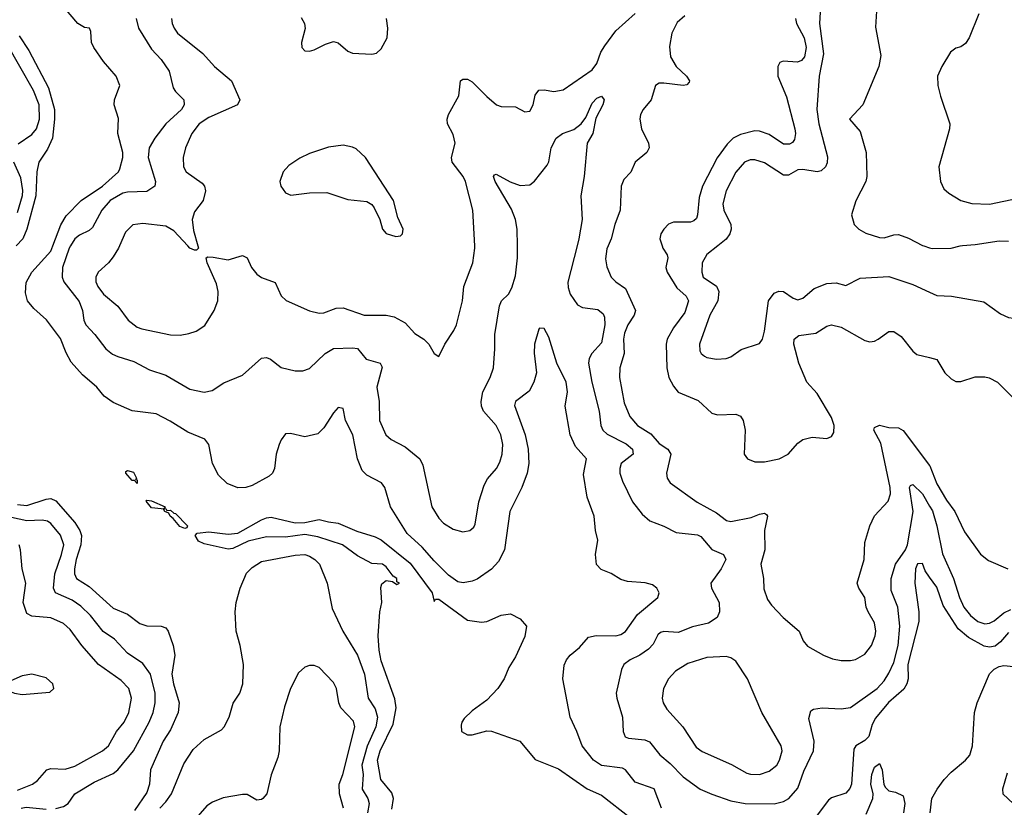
# Model space of a CAD drawing. Header units: inches. Extents: x 1603819 to 1745079, y 385938 to 533966.
# Tile 276 of 561: x 1706200 to 1710312, y 427653 to 430946. Entities that reach past the tile are written whole.
import ezdxf

# ---------------------------------------------------------------- set-up
doc = ezdxf.new("R2010")
doc.units = ezdxf.units.IN
doc.header["$MEASUREMENT"] = 0
for name, color, linetype in [('B7402', 7, 'Continuous'), ('B7403', 7, 'Continuous'), ('B7412', 7, 'Continuous'), ('B7413', 7, 'Continuous')]:
    doc.layers.add(name, color=color, linetype=linetype)

msp = doc.modelspace()

# ---------------------------------------------------------------- linework, layer by layer
at = {"layer": 'B7402', "color": 5}
for points, elevation in [([(1708879.7, 427650), (1708850, 427731.1), (1708770, 427759.3), (1708730.2, 427810), (1708716.8, 427816.8), (1708630, 427828.8), (1708596.5, 427850), (1708548.9, 427910), (1708527.2, 427970), (1708498, 428030), (1708467.8, 428190), (1708473, 428247), (1708482.8, 428270), (1708498.9, 428290), (1708538.3, 428321.7), (1708575.1, 428364.9), (1708607.7, 428372.3), (1708690, 428370.5), (1708710, 428375.2), (1708730, 428388.1), (1708780.3, 428459.7), (1708864.2, 428530), (1708870.3, 428550), (1708860.5, 428570), (1708843, 428583), (1708812.3, 428592.3), (1708737.8, 428597.8), (1708710, 428605.3), (1708670, 428630.4), (1708627.8, 428647.8), (1708608.2, 428668.2), (1708604, 428710), (1708614.6, 428770), (1708604.2, 428810), (1708599, 428870), (1708569.7, 428949.7), (1708555, 429045), (1708567, 429110), (1708521.4, 429161.4), (1708498.2, 429210), (1708477.7, 429330), (1708487.2, 429390), (1708482.6, 429430), (1708442.5, 429510), (1708410, 429619.1), (1708390, 429655.3), (1708370, 429656.3), (1708367.2, 429652.8), (1708349.7, 429590), (1708347.7, 429552.3), (1708358.5, 429470), (1708347.3, 429430), (1708327.6, 429392.4), (1708270.9, 429350), (1708266.8, 429333.2), (1708310.3, 429210.3), (1708323.5, 429150), (1708326.3, 429090), (1708318.5, 429050), (1708296.5, 428990), (1708247.1, 428890), (1708223.8, 428730), (1708199.2, 428680.8), (1708170, 428648.4), (1708110, 428607.6), (1708090, 428598.9), (1708052.3, 428592.3), (1708030, 428596.5), (1707990, 428624.1), (1707930, 428683.2), (1707880.8, 428740.8), (1707818.3, 428798.3), (1707747.9, 428910), (1707724.1, 428990), (1707711.3, 429010), (1707650, 429042), (1707630, 429061.5), (1707610.7, 429110), (1707590.5, 429210.5), (1707559.7, 429270), (1707550, 429320.7), (1707530, 429324.9), (1707510, 429302), (1707470, 429239.5), (1707445.3, 429214.7), (1707390, 429202.6), (1707330, 429216.5), (1707310, 429215.3), (1707291.1, 429190), (1707283.5, 429170), (1707270.8, 429130), (1707263.5, 429070), (1707255.8, 429050), (1707242, 429038), (1707170, 428998.5), (1707144, 428990), (1707110, 428988.4), (1707066.8, 429006.8), (1707030, 429041.7), (1707004.8, 429090), (1706990.1, 429170.1), (1706973, 429193), (1706901.7, 429221.7), (1706828.2, 429268.2), (1706770, 429297.6), (1706670, 429310.2), (1706590, 429346), (1706552.4, 429372.4), (1706521.7, 429410), (1706461.4, 429461.4), (1706414.7, 429514.7), (1706393.1, 429553.1), (1706370, 429612.6), (1706310.9, 429690.9), (1706258, 429738), (1706231.8, 429770), (1706224.2, 429804.2), (1706226.7, 429846.7), (1706250.1, 429890), (1706330, 429978.4), (1706338, 430000)], 240), ([(1706412, 430000), (1706406, 429990), (1706378.4, 429910), (1706377.4, 429870), (1706384.6, 429850), (1706447.9, 429767.9), (1706461.9, 429730), (1706467.8, 429690), (1706475.3, 429670), (1706513.7, 429630), (1706558.9, 429570), (1706587.9, 429547.9), (1706610, 429537.5), (1706676.8, 429516.8), (1706741.5, 429481.5), (1706810, 429459.4), (1706910, 429401.9), (1706970, 429388.1), (1707003.9, 429396.1), (1707052.3, 429427.7), (1707130, 429460.2), (1707210, 429530.4), (1707230, 429533.7), (1707247.3, 429527.3), (1707291.8, 429491.8), (1707350, 429478.5), (1707381.5, 429478.5), (1707410, 429487.6), (1707474.8, 429550), (1707510, 429571), (1707590, 429574.6), (1707610, 429571.1), (1707646.3, 429526.3), (1707705.5, 429510), (1707713.9, 429493.9), (1707691.5, 429410), (1707701.3, 429350), (1707702.2, 429270), (1707729.1, 429210), (1707751, 429191), (1707810, 429160.8), (1707870.3, 429110), (1707883.6, 429083.6), (1707921.3, 428910), (1707950, 428861.7), (1707970, 428841.5), (1708010, 428815.6), (1708050, 428804.4), (1708079.3, 428810), (1708095.9, 428824.1), (1708102.5, 428837.5), (1708116.8, 428930), (1708139.4, 429000.6), (1708154, 429026), (1708190.7, 429070), (1708204.3, 429095.7), (1708214.7, 429130), (1708217.9, 429170), (1708209.1, 429210), (1708189.8, 429250), (1708137.1, 429310), (1708128.4, 429330), (1708127.1, 429350), (1708133.9, 429390), (1708164.8, 429450), (1708178.9, 429490), (1708184.7, 429570), (1708183.4, 429630), (1708203.1, 429750), (1708212.1, 429770), (1708241.2, 429798.8), (1708255.6, 429824.4), (1708270, 429875.5), (1708279.1, 429950), (1708278.2, 430000)], 260), ([(1706616.4, 430000), (1706611.9, 429990), (1706590, 429955), (1706570, 429928.7), (1706527.6, 429890), (1706518, 429870), (1706518.1, 429850), (1706526.4, 429830), (1706550, 429798.2), (1706610, 429747.6), (1706652.1, 429690), (1706690, 429661), (1706710, 429653.2), (1706830, 429628.5), (1706870, 429627.6), (1706906.4, 429633.6), (1706936.2, 429643.8), (1706972.4, 429667.6), (1707012.3, 429730), (1707027.7, 429770), (1707028.5, 429810), (1707021.6, 429841.6), (1706982.6, 429930), (1706979, 429950), (1706985.8, 429954.2), (1707007.2, 429952.8), (1707070, 429942.5), (1707130, 429959.5), (1707150, 429950.7), (1707167.8, 429910), (1707190, 429881.5), (1707210, 429868.3), (1707267.2, 429847.2), (1707291.8, 429791.8), (1707312.6, 429772.6), (1707410, 429728.2), (1707450, 429718.6), (1707470, 429720.2), (1707520.7, 429739.3), (1707550, 429741.4), (1707638.8, 429710), (1707730, 429710.2), (1707763.8, 429703.8), (1707810, 429678.5), (1707850, 429633.4), (1707888.2, 429610), (1707908.4, 429590), (1707930, 429551), (1707950, 429538), (1707974.7, 429590), (1708013.5, 429646.5), (1708023.7, 429670), (1708048.4, 429770), (1708055, 429830), (1708092.8, 429930), (1708101, 429990), (1708100.4, 430000)], 280), ([(1706943.9, 430000), (1706946.8, 429990), (1706937.6, 429982.4), (1706930, 429982.4), (1706910, 429991.3), (1706901.8, 430000)], 280), ([(1708527.5, 430000), (1708488.5, 429848.5), (1708490, 429826), (1708498.9, 429798.9), (1708530, 429753.7), (1708550, 429743.2), (1708614.3, 429734.3), (1708635.9, 429715.9), (1708641.6, 429701.6), (1708644.1, 429670), (1708630, 429595.6), (1708588.7, 429550), (1708578.4, 429530), (1708574.8, 429510), (1708588.8, 429430), (1708619.2, 429310), (1708626.4, 429250), (1708635.6, 429230), (1708652.9, 429212.9), (1708732.3, 429172.3), (1708758.5, 429150), (1708761.2, 429130), (1708712.1, 429090), (1708705.7, 429070), (1708706.8, 429050), (1708717.3, 429017.3), (1708759.2, 428930), (1708798.7, 428878.7), (1708830.8, 428850.8), (1708890, 428829.2), (1708941.7, 428801.7), (1709030, 428792.1), (1709044.9, 428784.9), (1709090, 428730.9), (1709138.4, 428710), (1709149.2, 428690), (1709129.5, 428650), (1709086.8, 428590), (1709088.6, 428570), (1709121, 428510), (1709122.8, 428470), (1709112.7, 428447.3), (1709076.6, 428423.4), (1709010, 428407.8), (1708950, 428384.5), (1708890, 428388.9), (1708875.9, 428384.1), (1708864.9, 428375.1), (1708844.9, 428335.1), (1708825.8, 428314.2), (1708790, 428289), (1708748.7, 428270), (1708722.3, 428250), (1708712.8, 428230), (1708691.3, 428130), (1708693.2, 428110), (1708716.6, 428030), (1708719.7, 427970), (1708728.3, 427948.3), (1708741.9, 427941.9), (1708810, 427935.3), (1708830, 427927.9), (1708873.3, 427873.3), (1708916.9, 427836.9), (1708970, 427781), (1709041.7, 427730), (1709090, 427708), (1709170, 427680.1), (1709230, 427669.4), (1709350, 427667.5), (1709390, 427677.8), (1709412.2, 427690), (1709450, 427733.7), (1709475.1, 427804.9), (1709515.2, 427890), (1709518.4, 427930), (1709495.3, 428024.7), (1709503.5, 428056.5), (1709515.6, 428064.4), (1709551, 428069), (1709630, 428064.8), (1709670, 428070.2), (1709780.3, 428150), (1709810, 428182.2), (1709830, 428214.7), (1709850, 428258.3), (1709869.1, 428330), (1709876, 428410), (1709866.8, 428490), (1709839.9, 428559.9), (1709839.2, 428610), (1709856.8, 428670), (1709899.5, 428730), (1709908, 428750), (1709930.6, 428890), (1709916.4, 428990), (1709920.7, 428999.3), (1709930, 429002.8), (1709970, 428963.9), (1710000, 428912.7)], 260), ([(1708657.3, 430000), (1708652.1, 429987.9), (1708646.1, 429946.1), (1708652.3, 429912.3), (1708669.4, 429870), (1708689.1, 429850), (1708730, 429822.4), (1708771.1, 429730), (1708765.8, 429710), (1708738.9, 429670), (1708725.2, 429634.8), (1708721.5, 429610), (1708723.6, 429550), (1708706.5, 429490), (1708704.8, 429450), (1708724.4, 429344.4), (1708747.2, 429287.2), (1708780.2, 429250), (1708835.2, 429215.2), (1708870, 429174.4), (1708906.7, 429150), (1708919.8, 429130), (1708901.7, 429050), (1708904.2, 429030), (1708916.1, 429010), (1709029.6, 428929.6), (1709110, 428884.2), (1709152.2, 428852.2), (1709170, 428848.8), (1709254.7, 428865.3), (1709290, 428879.2), (1709310, 428882.4), (1709318, 428878), (1709323.2, 428870), (1709310.1, 428810), (1709311.2, 428730), (1709294.7, 428670), (1709306, 428610), (1709306.9, 428566.9), (1709322.7, 428522.7), (1709339, 428499), (1709387.6, 428447.6), (1709455.3, 428390), (1709472.4, 428350), (1709490, 428327.4), (1709556.3, 428290), (1709594.5, 428274.5), (1709630, 428267.5), (1709670, 428266.8), (1709690, 428271), (1709730, 428293.6), (1709757.5, 428330), (1709772.6, 428370), (1709775.6, 428390), (1709770, 428424.5), (1709743.1, 428470), (1709735, 428490), (1709728.9, 428530), (1709704.4, 428570), (1709697.7, 428590), (1709726.3, 428690), (1709730, 428761), (1709750, 428830.7), (1709770, 428872.2), (1709827.3, 428932.7), (1709835.9, 428964.1), (1709835.1, 428990), (1709795.9, 429175.9), (1709767.6, 429230), (1709770, 429240.7), (1709790, 429250.2), (1709830, 429240.9), (1709870, 429240.2), (1709890, 429229.1), (1710000, 429081.6)], 280), ([(1708883, 430000), (1708886.1, 429990), (1708903.3, 429963.3), (1708906, 429950), (1708897.7, 429910), (1708903.8, 429890), (1708944.8, 429824.8), (1708982.6, 429790), (1708993.1, 429770), (1708977.7, 429722.3), (1708930, 429657.8), (1708903.6, 429610), (1708899.1, 429590), (1708902.7, 429490), (1708911.4, 429450), (1708930, 429413.8), (1708949.2, 429389.2), (1709033.4, 429353.4), (1709090, 429300.7), (1709114.6, 429294.6), (1709190, 429296.5), (1709210, 429288.7), (1709221.8, 429270), (1709230.2, 429230), (1709225, 429130), (1709238.7, 429110), (1709270, 429097.5), (1709310, 429097.3), (1709371.3, 429110), (1709408.7, 429130), (1709450, 429176.1), (1709470, 429191.3), (1709510, 429201.3), (1709570, 429195.5), (1709590, 429204), (1709599.4, 429220.6), (1709601.8, 429250), (1709590, 429283), (1709530, 429382.8), (1709487, 429430), (1709453.8, 429510), (1709432.8, 429590), (1709434.7, 429610), (1709453.9, 429626.1), (1709525.1, 429634.9), (1709570, 429664.1), (1709590, 429670.2), (1709630, 429659.8), (1709730, 429605.4), (1709750, 429599.2), (1709770, 429601.8), (1709785.6, 429610), (1709830, 429642.6), (1709850, 429642), (1709881.8, 429621.8), (1709930, 429560.4), (1709946.4, 429546.4), (1710000, 429533.1)], 320), ([(1709114.8, 430000), (1709070, 429964.2), (1709049.3, 429930), (1709048.1, 429890), (1709054.4, 429870), (1709110, 429832.2), (1709119.6, 429810), (1709115.4, 429770), (1709082.2, 429710), (1709039, 429590), (1709040.9, 429560.9), (1709045.7, 429550), (1709059.2, 429539.2), (1709070, 429533.1), (1709110, 429527.4), (1709150, 429528.9), (1709170, 429535.8), (1709213.2, 429566.8), (1709290, 429592), (1709301.4, 429610), (1709310, 429644), (1709327.5, 429770), (1709350, 429802.4), (1709370, 429811.3), (1709390, 429809.1), (1709430, 429782.3), (1709450, 429774.9), (1709470, 429782), (1709517.5, 429822.5), (1709570, 429842.3), (1709610, 429845.3), (1709650, 429834.4), (1709710, 429864.7), (1709830, 429872.9), (1709930, 429838.3), (1710000, 429806.7)], 340), ([(1709975.9, 430000), (1710000, 429992.5)], 360), ([(1706190, 428919.6), (1706230, 428914.4), (1706310, 428941.2), (1706330, 428943.8), (1706350, 428933.9), (1706430, 428843.8), (1706450.6, 428810.6), (1706457.3, 428790), (1706454.7, 428750), (1706435.3, 428690), (1706428.9, 428650), (1706428.7, 428630), (1706437.5, 428610), (1706490, 428575.8), (1706590, 428486.1), (1706650, 428460.2), (1706701.9, 428421.9), (1706730, 428411.9), (1706790, 428411.3), (1706810, 428404.4), (1706819.4, 428390), (1706840.8, 428330), (1706846.9, 428290), (1706835.3, 428210), (1706842.2, 428170), (1706865.3, 428090), (1706861.3, 428050), (1706830, 427976.9), (1706798.5, 427930), (1706746.3, 427810), (1706741.2, 427750), (1706730, 427714.9), (1706679.8, 427640.2)], 240), ([(1706350, 427648.9), (1706382.5, 427657.5), (1706401.8, 427670), (1706429.5, 427710.5), (1706510, 427758.6), (1706590, 427795.5), (1706610, 427810.1), (1706675.4, 427890), (1706739.9, 428010), (1706756.9, 428050), (1706765, 428090), (1706764.9, 428130), (1706746.5, 428210), (1706714.5, 428254.5), (1706650, 428298.1), (1706596.1, 428356.1), (1706548.4, 428388.4), (1706495.3, 428455.3), (1706454.7, 428494.7), (1706418.9, 428518.9), (1706349.8, 428550), (1706340.8, 428570), (1706346.6, 428630), (1706374.9, 428710), (1706383.9, 428750), (1706370, 428791.5), (1706330, 428839.8), (1706315.3, 428850), (1706293.5, 428853.5), (1706230, 428851.6), (1706165, 428865)], 260), ([(1707753.8, 427646.2), (1707761.2, 427690), (1707754, 427714), (1707708.3, 427770), (1707694.3, 427850), (1707705.5, 427890), (1707759.5, 428000.5), (1707772.3, 428070), (1707766.4, 428106.4), (1707710, 428266), (1707701.6, 428310), (1707697.4, 428370), (1707703.1, 428470), (1707711.8, 428510), (1707708.2, 428571.8), (1707712.7, 428587.3), (1707730, 428601), (1707757.3, 428597.3), (1707775.3, 428584.7), (1707786, 428590), (1707775.3, 428595.3), (1707775.1, 428610), (1707759.3, 428619.3), (1707730, 428658.4), (1707715.1, 428670), (1707670, 428673.3), (1707610, 428704.5), (1707547.3, 428750), (1707444.4, 428784.4), (1707390, 428793.2), (1707310, 428782.8), (1707230, 428783.5), (1707153.6, 428766.4), (1707090, 428735.6), (1707070, 428732), (1706970, 428754.5), (1706946.3, 428766.3), (1706931.8, 428790), (1706941.1, 428798.9), (1706990, 428805.2), (1707070, 428795.4), (1707110, 428799.7), (1707210, 428855.2), (1707230, 428864.1), (1707250, 428865.6), (1707350, 428843.2), (1707390, 428844.2), (1707450, 428856.9), (1707490, 428846.2), (1707530, 428841.8), (1707607.6, 428807.6), (1707684.1, 428784.1), (1707710, 428771.5), (1707830, 428674.6), (1707922.8, 428550), (1707930, 428514), (1707936.4, 428523.6), (1707950, 428524), (1708070, 428436), (1708128.1, 428428.1), (1708150, 428430.4), (1708210, 428457.3), (1708250, 428462), (1708290, 428442), (1708316, 428410), (1708310, 428368), (1708270, 428282.7), (1708242.2, 428237.8), (1708223.1, 428190), (1708196.5, 428150), (1708150, 428101.3), (1708090, 428057.4), (1708055.5, 428024.5), (1708045.7, 428010), (1708043.2, 427996.8), (1708045.3, 427970), (1708070, 427956.5), (1708090, 427956.2), (1708150, 427973.6), (1708170, 427972.4), (1708288.2, 427930), (1708352.8, 427852.8), (1708450, 427814.1), (1708570, 427730.8), (1708630, 427704.6), (1708750.1, 427610.1)], 220), ([(1706190, 427725.1), (1706253.3, 427750), (1706274.4, 427765.6), (1706312.3, 427810), (1706330, 427815.6), (1706390, 427813.5), (1706430, 427825.7), (1706545.1, 427890), (1706570, 427910.2), (1706604.3, 427970), (1706635.5, 428010), (1706654.8, 428050), (1706667.1, 428110), (1706655.2, 428150), (1706623.2, 428183.2), (1706529, 428250), (1706459.2, 428330), (1706410, 428396.8), (1706382.5, 428422.5), (1706330, 428445), (1706250, 428453), (1706230, 428464.1), (1706213.8, 428510), (1706225, 428590), (1706209.8, 428650), (1706202.8, 428730), (1706197.2, 428750)], 280), ([(1706785.2, 427650), (1706810, 427676.5), (1706833, 427710), (1706884.6, 427835.4), (1706924.6, 427895.4), (1706970, 427937), (1707042.7, 427977.3), (1707054, 427990), (1707074.9, 428030), (1707091.5, 428088.5), (1707119, 428130), (1707131.8, 428170), (1707134.2, 428250), (1707121, 428330), (1707103.9, 428390), (1707099.6, 428470), (1707104.4, 428510), (1707119.8, 428570), (1707147.4, 428632.6), (1707170, 428656.3), (1707210, 428680.4), (1707350, 428708.1), (1707390, 428709.9), (1707410, 428703), (1707432.5, 428690), (1707451.3, 428670), (1707484.1, 428590), (1707504.6, 428484.6), (1707549.8, 428390), (1707609.9, 428289.9), (1707639.9, 428210), (1707655.6, 428110), (1707684.9, 428064.9), (1707694.6, 428030), (1707687.2, 427990), (1707650.4, 427909.6), (1707629, 427830), (1707633.8, 427790), (1707629.9, 427730), (1707653.5, 427690), (1707658.6, 427670), (1707652.1, 427630)], 240), ([(1710000, 428615.2), (1709981.3, 428641.3), (1709970, 428672.2), (1709950, 428671.4), (1709940.9, 428650), (1709938, 428590), (1709954.9, 428470), (1709955.3, 428430), (1709909.5, 428250), (1709909.9, 428190.1), (1709904.9, 428170), (1709892.2, 428147.8), (1709828.7, 428091.3), (1709774.4, 428025.6), (1709760.2, 427999.8), (1709745.4, 427950), (1709730, 427932.7), (1709692.4, 427910), (1709683.4, 427896.6), (1709673.5, 427750), (1709667.3, 427732.7), (1709650, 427712.2), (1709590, 427693.4), (1709577, 427683), (1709525.5, 427614.5)], 240), ([(1707551.7, 427650), (1707535.4, 427710), (1707534.5, 427750), (1707548.8, 427790), (1707599.2, 427990), (1707593.4, 428013.4), (1707540.6, 428070), (1707532.8, 428090), (1707523.1, 428150), (1707510, 428175.4), (1707450, 428238), (1707430, 428246.3), (1707410, 428246), (1707390, 428239.5), (1707364.6, 428215.4), (1707330.2, 428149.8), (1707306.2, 428073.8), (1707285.8, 427990), (1707283.2, 427890), (1707278.3, 427861.7), (1707250.2, 427789.8), (1707231.3, 427710), (1707214.9, 427690), (1707210, 427685.6), (1707190, 427683.6), (1707150, 427706.6), (1707130, 427707.2), (1707050, 427692.5), (1707005.4, 427674.6), (1706980.9, 427659.1), (1706915.7, 427584.3)], 260), ([(1709735.3, 427624.7), (1709762.4, 427690), (1709763.5, 427710), (1709754.7, 427750), (1709759.2, 427790), (1709770, 427821.6), (1709790, 427837.3), (1709802.4, 427810), (1709808.7, 427748.7), (1709815.9, 427735.9), (1709830, 427722.8), (1709856.8, 427716.8), (1709890, 427701), (1709896.5, 427670), (1709890.2, 427630.2)], 220), ([(1706205.3, 427650), (1706226.1, 427653.9), (1706310, 427646.2)], 260)]:
    msp.add_lwpolyline(points, dxfattribs=dict(at, elevation=elevation))
for points, elevation in [([(1706690, 429006.6), (1706679.3, 429019.3), (1706670, 429018.9), (1706642.6, 429050), (1706643.3, 429056.7), (1706650, 429061.6), (1706674.3, 429054.3), (1706688, 429030), (1706683.6, 429023.6), (1706690, 429022)], 220), ([(1706799.9, 428900.1), (1706790, 428900.7), (1706750, 428905.3), (1706727.2, 428932.8), (1706730, 428937.3), (1706750, 428934.2), (1706806.8, 428910)], 220), ([(1706814.8, 428894.8), (1706830, 428896), (1706842.9, 428882.9), (1706850, 428882), (1706900.4, 428830), (1706897.7, 428822.3), (1706890, 428819.6), (1706867.9, 428827.9), (1706841, 428861), (1706828.4, 428870), (1706823, 428883), (1706806, 428890), (1706800.4, 428899.6), (1706810, 428902)], 220), ([(1709150, 428283.8), (1709070, 428280.2), (1708990, 428254.1), (1708938.1, 428221.9), (1708909.4, 428190), (1708888.8, 428150), (1708882.8, 428110), (1708887.1, 428090), (1708903.1, 428063.1), (1708969.4, 427990), (1709025.5, 427905.5), (1709050, 427887.5), (1709171.8, 427831.8), (1709236.3, 427796.3), (1709251.8, 427791.8), (1709290, 427791.2), (1709330, 427804.4), (1709361.4, 427830), (1709373.4, 427850), (1709384.4, 427890), (1709380.3, 427910), (1709299.4, 428050), (1709239.8, 428190), (1709190, 428264.7), (1709170, 428278.7)], 280), ([(1706010, 428225.1), (1705923, 428217), (1705906.9, 428213.1), (1705897.2, 428202.8), (1705890.4, 428190), (1705895.3, 428170), (1705930, 428136), (1706010, 428087.4), (1706030, 428083.1), (1706050, 428086.7), (1706082.5, 428097.5), (1706130, 428137.3), (1706150, 428142), (1706178, 428130), (1706210, 428125.4), (1706324.9, 428135.1), (1706341.6, 428150), (1706337.7, 428170), (1706310, 428194.2), (1706250, 428209.8), (1706210, 428202.8), (1706150, 428176.2), (1706130, 428176.9), (1706030, 428223.1)], 320)]:
    msp.add_lwpolyline(points, close=True, dxfattribs=dict(at, elevation=elevation))
at = {"layer": 'B7403', "color": 5}
for points, elevation in [([(1709782.8, 431050), (1709773.8, 430913.8), (1709796.4, 430796.4), (1709787.9, 430750), (1709721.7, 430590), (1709666, 430530), (1709710, 430478.8), (1709735.3, 430390), (1709737.6, 430290), (1709734, 430270), (1709691.2, 430188.8), (1709674, 430130), (1709685.5, 430090), (1709704.9, 430070), (1709733.4, 430053.4), (1709790, 430034.9), (1709810, 430033.8), (1709850, 430047.1), (1709870, 430047.5), (1709912.3, 430032.3), (1709970, 430001.8), (1709975.9, 430000)], 360), ([(1706338, 430000), (1706371.1, 430088.9), (1706393.8, 430126.2), (1706456.4, 430190), (1706545.2, 430250), (1706611.7, 430310), (1706617.9, 430322.1), (1706630, 430369.3), (1706630.6, 430390), (1706609.4, 430470), (1706612.2, 430532.2), (1706594.4, 430590), (1706594.9, 430610), (1706618, 430670), (1706602, 430710), (1706550.3, 430770.3), (1706508.9, 430830), (1706498.9, 430850), (1706496.7, 430896.7), (1706491, 430910), (1706470, 430912.9), (1706442, 430930), (1706363.2, 431023.2)], 240), ([(1709545.7, 431025.7), (1709539.8, 430930), (1709556.5, 430803.5), (1709538.2, 430710), (1709529, 430570), (1709537.1, 430510), (1709572.8, 430372.8), (1709572, 430348), (1709565.3, 430330), (1709546.5, 430313.5), (1709529.6, 430310.4), (1709470, 430319.7), (1709450, 430318.5), (1709410, 430296), (1709390, 430296), (1709310, 430347.3), (1709270, 430360.2), (1709250, 430359.8), (1709227.1, 430350), (1709190, 430307.8), (1709150.1, 430230), (1709136.6, 430176.6), (1709140.2, 430150), (1709169.2, 430090), (1709171.5, 430070), (1709165, 430050), (1709150, 430028.2), (1709114.8, 430000)], 340), ([(1708100.4, 430000), (1708092, 430150), (1708061.7, 430270), (1708052.3, 430290), (1708006.5, 430350), (1708002.9, 430370), (1708018.3, 430430), (1708010, 430466), (1707987, 430510), (1707984.6, 430530), (1707990.7, 430550), (1708033, 430627), (1708041.1, 430690), (1708050, 430696.9), (1708070, 430696.5), (1708090, 430685.5), (1708150, 430624.2), (1708190.6, 430590), (1708210, 430582.4), (1708270, 430581.8), (1708310, 430560.4), (1708330, 430563), (1708344, 430590), (1708352.2, 430630), (1708368.3, 430651.7), (1708390, 430652.8), (1708430, 430645.1), (1708470, 430651.8), (1708590, 430735.5), (1708610, 430762.8), (1708626.3, 430810), (1708643.1, 430836.9), (1708690, 430899.7), (1708770, 430970.9)], 280), ([(1706685.8, 430950), (1706695.2, 430910), (1706750, 430822.8), (1706790, 430779.2), (1706824.1, 430730), (1706840.9, 430660.9), (1706850, 430645.7), (1706884.9, 430610), (1706886.7, 430590), (1706875.9, 430570), (1706809.3, 430510), (1706764.2, 430450), (1706741, 430410), (1706735.9, 430370), (1706766.7, 430270), (1706763.6, 430250), (1706730, 430228.2), (1706650, 430225.2), (1706630, 430220.4), (1706577.8, 430190), (1706542.9, 430150), (1706503.1, 430076.9), (1706490, 430064.6), (1706450, 430045.4), (1706430, 430029.9), (1706412, 430000)], 260), ([(1706833.8, 430950), (1706836.6, 430930), (1706844.4, 430910), (1706859.3, 430890), (1706964.1, 430804.1), (1707013.1, 430750), (1707084, 430690), (1707118.7, 430610), (1707108.7, 430590), (1706990, 430537), (1706949.5, 430510.5), (1706918.6, 430470), (1706892.6, 430410), (1706882.5, 430370), (1706883.8, 430330), (1706894.9, 430310), (1706961.8, 430261.8), (1706971.1, 430250), (1706975.3, 430230), (1706965.6, 430190), (1706930, 430142.2), (1706920.1, 430110), (1706924.9, 430064.9), (1706943.9, 430000)], 280), ([(1707375.5, 430955.5), (1707389.1, 430930), (1707391.5, 430908.5), (1707376, 430850), (1707377.6, 430830), (1707390, 430814.9), (1707410, 430813.7), (1707430, 430819.6), (1707476.8, 430843.2), (1707510, 430854), (1707530, 430848.8), (1707570, 430814.7), (1707590, 430805.2), (1707670, 430801.4), (1707690, 430805.8), (1707710, 430823.2), (1707733.8, 430870), (1707736.8, 430910), (1707732, 430950)], 320), ([(1708977.6, 430962.4), (1708946, 430934), (1708923.5, 430890), (1708913.8, 430833.8), (1708917.5, 430790), (1708940.8, 430750), (1708984.2, 430710), (1708997.3, 430690), (1708995.6, 430684.4), (1708986, 430674), (1708970, 430671.3), (1708890, 430680.4), (1708870, 430679.7), (1708855.5, 430670), (1708837.4, 430610), (1708804, 430570), (1708792.9, 430550), (1708790.2, 430530), (1708797.2, 430490), (1708825.4, 430430), (1708829.1, 430410), (1708819, 430390), (1708770.2, 430350), (1708751.5, 430308.5), (1708722.3, 430277.7), (1708711.2, 430250), (1708708.1, 430150), (1708685.5, 430090), (1708670.1, 430030), (1708657.3, 430000)], 280), ([(1709440.1, 430950), (1709443.7, 430930), (1709476, 430870), (1709484.1, 430830), (1709476.9, 430790), (1709464.4, 430775.6), (1709448.2, 430768.2), (1709387.7, 430772.3), (1709373.7, 430766.3), (1709365.8, 430750), (1709366.5, 430710), (1709402.7, 430622.7), (1709436.6, 430490), (1709439.8, 430470), (1709435.6, 430444.4), (1709427.7, 430432.3), (1709415.1, 430424.9), (1709390, 430425.3), (1709330, 430465.5), (1709290, 430480.2), (1709270, 430480.8), (1709210, 430466.2), (1709179, 430450), (1709154.5, 430425.5), (1709112.2, 430367.8), (1709051.7, 430250), (1709036.9, 430203.1), (1709030.6, 430129.4), (1709025.7, 430114.3), (1709015.7, 430104.3), (1709000.9, 430099.1), (1708930, 430099.4), (1708910, 430091.1), (1708889.4, 430070), (1708878, 430050), (1708873.6, 430030), (1708883, 430000)], 320), ([(1706193.5, 430426.5), (1706250, 430465.8), (1706270.2, 430489.8), (1706282.5, 430530), (1706280.7, 430590), (1706256.8, 430650), (1706142.9, 430850)], 260), ([(1706198.1, 430878.1), (1706237.5, 430817.5), (1706320.3, 430660.3), (1706344.6, 430570), (1706345.4, 430530), (1706337.2, 430450), (1706316.2, 430403.8), (1706280.2, 430350), (1706271.6, 430310), (1706266.4, 430210), (1706229.4, 430070.6), (1706212.5, 430030), (1706185.5, 430000)], 240), ([(1708278.2, 430000), (1708276.9, 430070), (1708269.9, 430110), (1708254, 430154), (1708185.4, 430270), (1708178, 430290), (1708182.4, 430297.6), (1708190, 430299.3), (1708248.2, 430268.2), (1708290, 430252.7), (1708330, 430255.8), (1708350, 430271.4), (1708402.2, 430337.8), (1708408.9, 430351.1), (1708419.7, 430410), (1708440.9, 430450), (1708466.8, 430470), (1708513.9, 430486.1), (1708545.1, 430510), (1708563.8, 430536.2), (1708590, 430597.3), (1708610, 430618), (1708630, 430626), (1708640.7, 430610), (1708635.8, 430590), (1708605.3, 430534.7), (1708594, 430470), (1708569.2, 430430), (1708556.8, 430290), (1708543.1, 430210), (1708548.4, 430110), (1708535.2, 430030), (1708527.5, 430000)], 260), ([(1706190, 430139.4), (1706211.3, 430211.3), (1706212.4, 430232.4), (1706204.5, 430284.5), (1706175, 430350)], 260), ([(1706901.8, 430000), (1706842.8, 430062.8), (1706810, 430082.3), (1706713.5, 430093.5), (1706672.2, 430087.8), (1706642.2, 430057.8), (1706616.4, 430000)], 280)]:
    msp.add_lwpolyline(points, dxfattribs=dict(at, elevation=elevation))
at = {"layer": 'B7403', "color": 5, "elevation": 320}
msp.add_lwpolyline([(1707550, 430421), (1707490, 430412.8), (1707410, 430386.2), (1707370, 430367.5), (1707324.3, 430335.7), (1707300.2, 430310), (1707286.4, 430270), (1707290.2, 430250), (1707310, 430221.5), (1707332.4, 430212.4), (1707410, 430222.6), (1707482.9, 430222.9), (1707570, 430194), (1707650, 430185.2), (1707670, 430173.4), (1707679.4, 430159.4), (1707703.2, 430110), (1707715.3, 430070), (1707730, 430051.8), (1707770, 430039.7), (1707790, 430042.4), (1707798.5, 430050), (1707800.7, 430070), (1707778.8, 430118.8), (1707760.3, 430190), (1707643.5, 430370), (1707605.4, 430405.4), (1707590, 430413.3)], close=True, dxfattribs=at)
at = {"layer": 'B7412', "color": 5}
for points, elevation in [([(1710000, 429992.5), (1710010, 429989.4), (1710090, 429991.1), (1710127.9, 430000)], 360), ([(1710000, 429806.7), (1710030, 429793.1), (1710092, 429790), (1710225.8, 429765.8), (1710295.6, 429715.6), (1710330, 429700.3), (1710350, 429697.6), (1710370, 429703.1), (1710390, 429718.4), (1710418.3, 429761.7), (1710438.2, 429781.8), (1710490, 429807.9), (1710530, 429834.7), (1710550, 429841.3), (1710650, 429853), (1710665.1, 429874.9), (1710660.5, 429970), (1710665.9, 430000)], 340), ([(1710000, 429533.1), (1710030, 429525.7), (1710063.2, 429470), (1710090, 429444.2), (1710110, 429434), (1710130, 429432.9), (1710190, 429452.5), (1710230, 429453.5), (1710249.3, 429449.3), (1710283.1, 429430), (1710350, 429364)], 320), ([(1710000, 429081.6), (1710000.7, 429080.7), (1710030, 429005), (1710070, 428937.4), (1710105.7, 428890), (1710145.3, 428805.3), (1710212.1, 428712.1), (1710245.3, 428685.3), (1710326, 428650)], 280), ([(1710000, 428912.7), (1710012.1, 428892.1), (1710030.7, 428830.7), (1710053.6, 428713.6), (1710099.2, 428610), (1710124.9, 428530), (1710142.9, 428490), (1710170, 428455), (1710201.8, 428430), (1710230, 428420.4), (1710250, 428423.1), (1710270, 428433.6), (1710310, 428466.1), (1710339.5, 428480.5)], 260), ([(1710330, 428384.1), (1710295.3, 428344.7), (1710273.2, 428326.8), (1710250, 428322.5), (1710227.2, 428327.2), (1710162.9, 428362.9), (1710119, 428399), (1710056.9, 428496.9), (1710030, 428573.4), (1710000, 428615.2)], 240), ([(1710002.9, 427630), (1710009.5, 427690), (1710030.9, 427730), (1710061.1, 427770), (1710090, 427800.9), (1710150.1, 427849.9), (1710168.4, 427871.6), (1710179.4, 427910), (1710187, 428050), (1710198.3, 428090), (1710250, 428211.8), (1710268.9, 428231.1), (1710290, 428242.6), (1710310, 428246.7), (1710390, 428238)], 240), ([(1710324, 427796), (1710304.9, 427730), (1710305.5, 427710), (1710350, 427668.2)], 260)]:
    msp.add_lwpolyline(points, dxfattribs=dict(at, elevation=elevation))
at = {"layer": 'B7413', "color": 5}
for points, elevation in [([(1710204.9, 430970), (1710165.5, 430870), (1710150, 430846.6), (1710130, 430832.3), (1710110, 430826.6), (1710087.7, 430810), (1710050.5, 430750), (1710033, 430710), (1710034.9, 430670), (1710045.5, 430625.5), (1710083.7, 430510), (1710083.1, 430490), (1710037.8, 430330), (1710045.5, 430270), (1710059.3, 430239.3), (1710079.9, 430219.9), (1710130.2, 430190.2), (1710176.7, 430176.7), (1710250, 430174.3), (1710370, 430200.2)], 380), ([(1710127.9, 430000), (1710137.7, 430002.3), (1710190, 430005.6), (1710290, 430022), (1710330, 430019.7)], 360)]:
    msp.add_lwpolyline(points, dxfattribs=dict(at, elevation=elevation))

doc.saveas('drawing.dxf')
